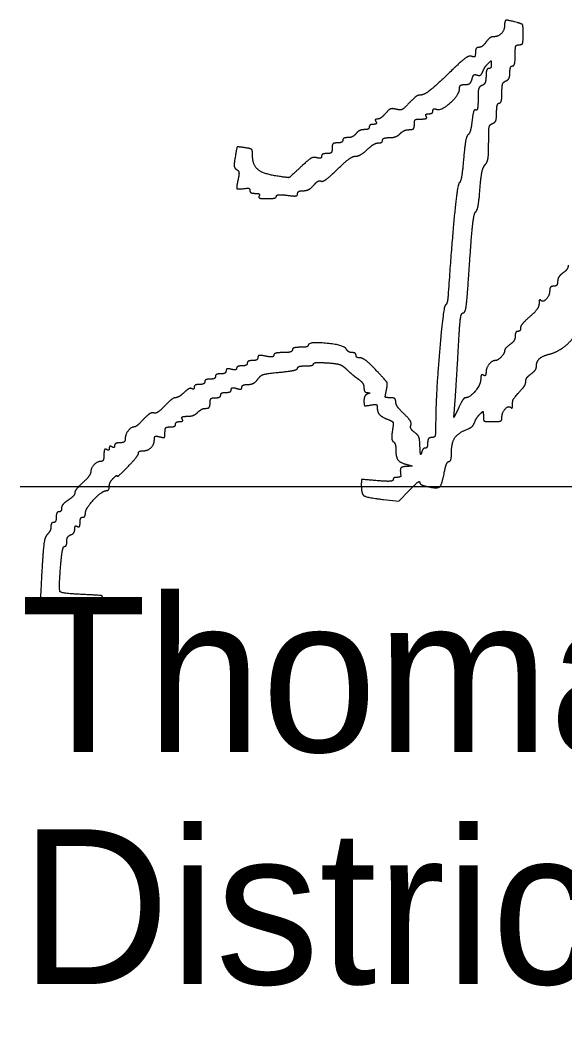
# Model space of a CAD drawing. Extents: x -7.5 to 53.5, y 0 to 22.
# Drawn here: x 25.576 to 26.069, y 7.389 to 8.303 of the extents above; entities that cross this region are included whole.
import ezdxf

# ---------------------------------------------------------------- set-up
doc = ezdxf.new("R2010")
doc.units = 0
doc.layers.add('SH_Data', color=7, linetype='Continuous')
doc.layers.add('SH_Text', color=7, linetype='Continuous')

msp = doc.modelspace()

# ---------------------------------------------------------------- linework, layer by layer
at = {"layer": 'SH_Data'}
msp.add_line((25.57635, 7.88105), (29.07635, 7.88105), dxfattribs=at)
at = {"layer": 'SH_Text'}
msp.add_line((25.61646, 7.76864), (25.61646, 7.76864), dxfattribs=at)
for points in [[(25.97299, 7.95227), (25.96873, 7.94327), (25.97006, 7.96247)], [(25.9049, 7.86923), (25.91882, 7.86759), (25.92827, 7.87743)]]:
    msp.add_lwpolyline(points, dxfattribs=at)
for points in [[(26.01452, 8.2983), (26.01452, 8.29367), (26.00882, 8.28767), (26.00442, 8.28767)], [(26.02592, 8.30056), (26.01728, 8.30287), (26.01452, 8.30233), (26.01452, 8.2983)], [(26.03132, 8.28979), (26.03132, 8.29743), (26.03034, 8.29937), (26.02592, 8.30056)], [(26.02772, 8.28047), (26.0303, 8.28047), (26.03132, 8.28311), (26.03132, 8.28979)], [(25.99772, 8.28287), (25.99582, 8.28023), (25.99288, 8.27807), (25.99119, 8.27807)], [(26.00442, 8.28767), (26.00264, 8.28767), (25.99962, 8.28551), (25.99772, 8.28287)], [(26.02412, 8.27087), (26.02412, 8.2778), (26.02512, 8.28047), (26.02772, 8.28047)], [(25.98467, 8.26995), (25.98258, 8.27074), (25.97595, 8.26619), (25.96796, 8.25847)], [(25.98812, 8.27334), (25.98812, 8.27022), (25.98695, 8.26907), (25.98467, 8.26995)], [(25.99119, 8.27807), (25.9895, 8.27807), (25.98812, 8.27594), (25.98812, 8.27334)], [(26.02172, 8.26127), (26.02304, 8.26127), (26.02412, 8.26559), (26.02412, 8.27087)], [(25.99468, 8.25591), (25.99554, 8.2582), (25.99766, 8.2615), (25.99938, 8.26324)], [(25.99938, 8.26324), (26.00198, 8.26587), (26.00252, 8.26576), (26.00252, 8.26264)], [(26.00252, 8.26264), (26.00252, 8.26057), (26.00144, 8.25887), (26.00012, 8.25887)], [(26.01932, 8.25519), (26.01932, 8.25854), (26.0204, 8.26127), (26.02172, 8.26127)], [(25.96796, 8.25847), (25.95191, 8.24296), (25.94153, 8.23487), (25.9377, 8.23487)], [(25.98506, 8.24941), (25.98584, 8.25241), (25.98767, 8.25383), (25.98973, 8.25305)], [(25.98973, 8.25305), (25.9916, 8.25233), (25.9938, 8.2536), (25.99468, 8.25591)], [(25.99772, 8.25193), (25.99772, 8.24797), (25.99617, 8.24439), (25.99412, 8.2436)], [(26.00012, 8.25887), (25.9988, 8.25887), (25.99772, 8.25575), (25.99772, 8.25193)], [(26.01572, 8.24774), (26.0177, 8.2485), (26.01932, 8.25185), (26.01932, 8.25519)], [(25.97372, 8.24059), (25.97372, 8.24293), (25.97572, 8.24447), (25.97874, 8.24447)], [(25.97874, 8.24447), (25.9818, 8.24447), (25.98428, 8.24641), (25.98506, 8.24941)], [(25.99412, 8.2436), (25.99164, 8.24265), (25.99052, 8.23878), (25.99052, 8.2312)], [(26.01212, 8.23701), (26.01212, 8.2431), (26.01337, 8.24684), (26.01572, 8.24774)], [(25.9377, 8.23487), (25.93613, 8.23487), (25.93187, 8.23169), (25.92824, 8.2278)], [(25.95305, 8.22211), (25.95718, 8.22052), (25.97372, 8.23531), (25.97372, 8.24059)], [(26.00972, 8.22767), (26.01104, 8.22767), (26.01212, 8.23187), (26.01212, 8.23701)], [(25.92824, 8.2278), (25.92347, 8.22269), (25.92019, 8.22111), (25.91642, 8.2221)], [(25.99052, 8.2312), (25.99052, 8.22514), (25.98958, 8.22077), (25.98843, 8.22148)], [(26.00732, 8.21919), (26.00732, 8.22386), (26.0084, 8.22767), (26.00972, 8.22767)], [(25.90678, 8.21837), (25.90434, 8.21556), (25.90107, 8.21327), (25.8995, 8.21327)], [(25.91642, 8.2221), (25.91288, 8.22302), (25.90977, 8.22182), (25.90678, 8.21837)], [(25.93906, 8.21327), (25.94254, 8.21327), (25.94456, 8.21431), (25.94372, 8.21567)], [(25.94372, 8.21567), (25.9429, 8.21699), (25.94392, 8.21807), (25.94598, 8.21807)], [(25.94598, 8.21807), (25.94804, 8.21807), (25.94972, 8.21927), (25.94972, 8.22073)], [(25.94972, 8.22073), (25.94972, 8.22219), (25.95122, 8.22281), (25.95305, 8.22211)], [(25.98843, 8.22148), (25.98727, 8.22219), (25.98577, 8.2178), (25.98509, 8.21172)], [(26.00372, 8.20934), (26.00598, 8.2102), (26.00732, 8.21387), (26.00732, 8.21919)], [(25.89212, 8.20607), (25.89212, 8.20475), (25.89009, 8.20367), (25.88761, 8.20367)], [(25.89586, 8.20847), (25.8938, 8.20847), (25.89212, 8.20739), (25.89212, 8.20607)], [(25.89812, 8.21087), (25.89893, 8.20955), (25.89792, 8.20847), (25.89586, 8.20847)], [(25.8995, 8.21327), (25.89792, 8.21327), (25.8973, 8.21219), (25.89812, 8.21087)], [(25.92829, 8.20367), (25.93132, 8.20367), (25.93292, 8.20533), (25.93292, 8.20847)], [(25.93292, 8.20847), (25.93292, 8.21202), (25.93452, 8.21327), (25.93906, 8.21327)], [(25.98509, 8.21172), (25.9844, 8.20565), (25.98279, 8.2), (25.98151, 8.19917)], [(26.00012, 8.19158), (26.00012, 8.20392), (26.00101, 8.2083), (26.00372, 8.20934)], [(25.88012, 8.20007), (25.87848, 8.19809), (25.8751, 8.19647), (25.87263, 8.19647)], [(25.88761, 8.20367), (25.88513, 8.20367), (25.88176, 8.20205), (25.88012, 8.20007)], [(25.91029, 8.19647), (25.91368, 8.19647), (25.91808, 8.19809), (25.92006, 8.20007)], [(25.92006, 8.20007), (25.92204, 8.20205), (25.92574, 8.20367), (25.92829, 8.20367)], [(25.98151, 8.19917), (25.98023, 8.19835), (25.9784, 8.18849), (25.97744, 8.17728)], [(25.77946, 8.18736), (25.77286, 8.18833), (25.77229, 8.18777), (25.7708, 8.17894)], [(25.86332, 8.19167), (25.86012, 8.19167), (25.85852, 8.19007), (25.85852, 8.18687)], [(25.86812, 8.19407), (25.86812, 8.19275), (25.86596, 8.19167), (25.86332, 8.19167)], [(25.87263, 8.19647), (25.87015, 8.19647), (25.86812, 8.19539), (25.86812, 8.19407)], [(25.89024, 8.18567), (25.8938, 8.18897), (25.89838, 8.19167), (25.90041, 8.19167)], [(25.90041, 8.19167), (25.90245, 8.19167), (25.90412, 8.19275), (25.90412, 8.19407)], [(25.90412, 8.19407), (25.90412, 8.19539), (25.9069, 8.19647), (25.91029, 8.19647)], [(25.99691, 8.172), (25.99896, 8.17406), (26.00012, 8.18111), (26.00012, 8.19158)], [(25.7708, 8.17894), (25.76972, 8.17257), (25.77015, 8.16889), (25.77211, 8.16767)], [(25.78652, 8.18049), (25.78652, 8.18511), (25.78505, 8.18654), (25.77946, 8.18736)], [(25.80876, 8.16163), (25.79624, 8.16351), (25.78652, 8.17175), (25.78652, 8.18049)], [(25.84892, 8.17951), (25.84892, 8.1781), (25.84701, 8.17755), (25.84469, 8.17829)], [(25.85372, 8.18207), (25.85108, 8.18207), (25.84892, 8.18092), (25.84892, 8.17951)], [(25.85852, 8.18687), (25.85852, 8.18367), (25.85692, 8.18207), (25.85372, 8.18207)], [(25.86309, 8.16767), (25.86983, 8.17427), (25.87724, 8.17967), (25.87956, 8.17967)], [(25.87956, 8.17967), (25.88187, 8.17967), (25.88668, 8.18237), (25.89024, 8.18567)], [(25.83003, 8.16982), (25.82012, 8.16048), (25.81909, 8.16008), (25.80876, 8.16163)], [(25.84469, 8.17829), (25.84186, 8.17919), (25.83699, 8.17637), (25.83003, 8.16982)], [(25.97744, 8.17728), (25.97647, 8.16606), (25.97474, 8.1563), (25.97359, 8.15559)], [(25.99227, 8.14987), (25.99308, 8.16067), (25.99508, 8.17017), (25.99691, 8.172)], [(25.77211, 8.16767), (25.77402, 8.1665), (25.77446, 8.16326), (25.77338, 8.15837)], [(25.84855, 8.1571), (25.84981, 8.15632), (25.85636, 8.16108), (25.86309, 8.16767)], [(25.77338, 8.15837), (25.77174, 8.15089), (25.77301, 8.14964), (25.78112, 8.15069)], [(25.83244, 8.14847), (25.83525, 8.14847), (25.83952, 8.15073), (25.84191, 8.15349)], [(25.84191, 8.15349), (25.8443, 8.15625), (25.84729, 8.15787), (25.84855, 8.1571)], [(25.97359, 8.15559), (25.97193, 8.15457), (25.96673, 8.10249), (25.96341, 8.05367)], [(25.78112, 8.15069), (25.78277, 8.1509), (25.78412, 8.14995), (25.78412, 8.14857)], [(25.78412, 8.14857), (25.78412, 8.1472), (25.78634, 8.14607), (25.78906, 8.14607)], [(25.78906, 8.14607), (25.79178, 8.14607), (25.79333, 8.14499), (25.79252, 8.14367)], [(25.79252, 8.14367), (25.79164, 8.14224), (25.79449, 8.14127), (25.79958, 8.14127)], [(25.79958, 8.14127), (25.80428, 8.14127), (25.80812, 8.14225), (25.80812, 8.14344)], [(25.80812, 8.14344), (25.80812, 8.14464), (25.81244, 8.14503), (25.81772, 8.14433)], [(25.81772, 8.14433), (25.82402, 8.14348), (25.82732, 8.14397), (25.82732, 8.14575)], [(25.82732, 8.14575), (25.82732, 8.14725), (25.82962, 8.14847), (25.83244, 8.14847)], [(25.98834, 8.12941), (25.98971, 8.13026), (25.99148, 8.13946), (25.99227, 8.14987)], [(25.9829, 8.08297), (25.98455, 8.10811), (25.98695, 8.12855), (25.98834, 8.12941)], [(25.97721, 8.03807), (25.97907, 8.03807), (25.98091, 8.05254), (25.9829, 8.08297)], [(26.07212, 8.08127), (26.07212, 8.07921), (26.06996, 8.07597), (26.06732, 8.07407)], [(26.06732, 8.07407), (26.06468, 8.07217), (26.06252, 8.06869), (26.06252, 8.06634)], [(26.05892, 8.06207), (26.05694, 8.06207), (26.05532, 8.06037), (26.05532, 8.0583)], [(26.06252, 8.06634), (26.06252, 8.06399), (26.0609, 8.06207), (26.05892, 8.06207)], [(25.96341, 8.05367), (25.96314, 8.04971), (25.96207, 8.04584), (25.96103, 8.04508)], [(26.05532, 8.0583), (26.05532, 8.05383), (26.04933, 8.04725), (26.0472, 8.04938)], [(25.96103, 8.04508), (25.95904, 8.0436), (25.95226, 7.96247), (25.95217, 7.93907)], [(26.04567, 8.04627), (26.04564, 8.04374), (26.04186, 8.03844), (26.03727, 8.03449)], [(26.0472, 8.04938), (26.04639, 8.0502), (26.0457, 8.0488), (26.04567, 8.04627)], [(25.97292, 8.00987), (25.97394, 8.02857), (25.97538, 8.03807), (25.97721, 8.03807)], [(26.03727, 8.03449), (26.03268, 8.03055), (26.02892, 8.02596), (26.02892, 8.02429)], [(26.02892, 8.02429), (26.02892, 8.02263), (26.02784, 8.02127), (26.02652, 8.02127)], [(26.02412, 8.017), (26.02412, 8.01465), (26.02196, 8.01117), (26.01932, 8.00927)], [(26.02652, 8.02127), (26.0252, 8.02127), (26.02412, 8.01935), (26.02412, 8.017)], [(26.05597, 8.00095), (26.06368, 8.00288), (26.07932, 8.01711), (26.07932, 8.02219)], [(25.82972, 8.00687), (25.82576, 8.00687), (25.82252, 8.00579), (25.82252, 8.00447)], [(25.83691, 8.00867), (25.83692, 8.00768), (25.83368, 8.00687), (25.82972, 8.00687)], [(25.87124, 8.00545), (25.8692, 8.00903), (25.8369, 8.01206), (25.83691, 8.00867)], [(25.87664, 8.00207), (25.87472, 8.00207), (25.87229, 8.00359), (25.87124, 8.00545)], [(25.97006, 7.96247), (25.97079, 7.97303), (25.97208, 7.99436), (25.97292, 8.00987)], [(26.01932, 8.00927), (26.01668, 8.00737), (26.01452, 8.00489), (26.01452, 8.00377)], [(25.79132, 7.99757), (25.79132, 7.99608), (25.78916, 7.99487), (25.78652, 7.99487)], [(25.79852, 7.99883), (25.79393, 7.99975), (25.79132, 7.99929), (25.79132, 7.99757)], [(25.80572, 7.99973), (25.80572, 7.99841), (25.80258, 7.99802), (25.79852, 7.99883)], [(25.81412, 8.00207), (25.8095, 8.00207), (25.80572, 8.00102), (25.80572, 7.99973)], [(25.82252, 8.00447), (25.82252, 8.00315), (25.81874, 8.00207), (25.81412, 8.00207)], [(25.88012, 7.99967), (25.88012, 8.00099), (25.87855, 8.00207), (25.87664, 8.00207)], [(25.88396, 7.99727), (25.88185, 7.99727), (25.88012, 7.99835), (25.88012, 7.99967)], [(25.89844, 7.986), (25.89259, 7.9922), (25.88607, 7.99727), (25.88396, 7.99727)], [(26.01452, 8.00377), (26.01452, 8.00138), (26.00837, 7.99487), (26.00612, 7.99487)], [(26.04332, 7.98957), (26.04332, 7.99415), (26.0489, 7.99917), (26.05597, 8.00095)], [(25.76732, 7.98697), (25.76464, 7.98768), (25.76252, 7.98705), (25.76252, 7.98555)], [(25.77212, 7.98789), (25.77212, 7.9867), (25.76996, 7.98628), (25.76732, 7.98697)], [(25.77692, 7.99007), (25.77428, 7.99007), (25.77212, 7.98909), (25.77212, 7.98789)], [(25.78172, 7.99247), (25.78172, 7.99115), (25.77956, 7.99007), (25.77692, 7.99007)], [(25.78652, 7.99487), (25.78388, 7.99487), (25.78172, 7.99379), (25.78172, 7.99247)], [(25.81098, 7.98428), (25.81997, 7.98516), (25.82732, 7.98683), (25.82732, 7.98798)], [(25.82732, 7.98798), (25.82732, 7.98913), (25.83056, 7.99007), (25.83452, 7.99007)], [(25.83452, 7.99007), (25.83848, 7.99007), (25.84172, 7.99088), (25.84172, 7.99187)], [(25.84172, 7.99187), (25.84172, 7.99286), (25.84728, 7.99328), (25.85408, 7.99281)], [(25.85408, 7.99281), (25.86264, 7.99222), (25.86808, 7.99037), (25.87175, 7.98681)], [(25.87175, 7.98681), (25.87467, 7.98398), (25.87937, 7.98008), (25.88219, 7.97814)], [(26.00612, 7.99487), (26.00311, 7.99487), (25.99772, 7.98796), (25.99772, 7.9841)], [(26.03852, 7.98287), (26.04116, 7.98477), (26.04332, 7.98779), (26.04332, 7.98957)], [(25.74812, 7.97807), (25.74548, 7.97807), (25.74332, 7.97699), (25.74332, 7.97567)], [(25.75292, 7.98047), (25.75292, 7.97915), (25.75076, 7.97807), (25.74812, 7.97807)], [(25.75772, 7.98287), (25.75508, 7.98287), (25.75292, 7.98179), (25.75292, 7.98047)], [(25.76252, 7.98555), (25.76252, 7.98408), (25.76036, 7.98287), (25.75772, 7.98287)], [(25.78239, 7.97327), (25.7854, 7.97327), (25.78938, 7.97538), (25.79125, 7.97797)], [(25.79125, 7.97797), (25.79379, 7.98149), (25.79873, 7.98307), (25.81098, 7.98428)], [(25.88219, 7.97814), (25.88501, 7.9762), (25.88732, 7.97269), (25.88732, 7.97034)], [(25.90761, 7.968), (25.90886, 7.97365), (25.9074, 7.97652), (25.89844, 7.986)], [(25.99292, 7.9781), (25.99292, 7.97323), (25.98317, 7.96127), (25.97919, 7.96127)], [(25.99532, 7.98167), (25.994, 7.98249), (25.99292, 7.98088), (25.99292, 7.9781)], [(25.99772, 7.9841), (25.99772, 7.98195), (25.99664, 7.98085), (25.99532, 7.98167)], [(26.03372, 7.97617), (26.03372, 7.97795), (26.03588, 7.98097), (26.03852, 7.98287)], [(25.73168, 7.96945), (25.73056, 7.97014), (25.72737, 7.96858), (25.72458, 7.96599)], [(25.73372, 7.97073), (25.73372, 7.96933), (25.7328, 7.96875), (25.73168, 7.96945)], [(25.73852, 7.97327), (25.73588, 7.97327), (25.73372, 7.97213), (25.73372, 7.97073)], [(25.74332, 7.97567), (25.74332, 7.97435), (25.74116, 7.97327), (25.73852, 7.97327)], [(25.76252, 7.96607), (25.76516, 7.96607), (25.76732, 7.96722), (25.76732, 7.96863)], [(25.76732, 7.96863), (25.76732, 7.9701), (25.76937, 7.97054), (25.77212, 7.96967)], [(25.77212, 7.96967), (25.77487, 7.9688), (25.77692, 7.96924), (25.77692, 7.97071)], [(25.77692, 7.97071), (25.77692, 7.97212), (25.77938, 7.97327), (25.78239, 7.97327)], [(25.88732, 7.97034), (25.88732, 7.96799), (25.88867, 7.96598), (25.89032, 7.96588)], [(26.02172, 7.95497), (26.02172, 7.9588), (26.02318, 7.96117), (26.03072, 7.96958)], [(26.03072, 7.96958), (26.03237, 7.97142), (26.03372, 7.97439), (26.03372, 7.97617)], [(25.71678, 7.96127), (25.71528, 7.96127), (25.71093, 7.95793), (25.70712, 7.95386)], [(25.72458, 7.96599), (25.7218, 7.96339), (25.71829, 7.96127), (25.71678, 7.96127)], [(25.74812, 7.95647), (25.74812, 7.95967), (25.74972, 7.96127), (25.75292, 7.96127)], [(25.75292, 7.96127), (25.75556, 7.96127), (25.75772, 7.96235), (25.75772, 7.96367)], [(25.75772, 7.96367), (25.75772, 7.96499), (25.75988, 7.96607), (25.76252, 7.96607)], [(25.89032, 7.96448), (25.88867, 7.96381), (25.88732, 7.96107), (25.88732, 7.95839)], [(25.89032, 7.96588), (25.89272, 7.96573), (25.89272, 7.96545), (25.89032, 7.96448)], [(25.91113, 7.96127), (25.90691, 7.96127), (25.90637, 7.96231), (25.90761, 7.968)], [(25.91612, 7.95743), (25.91612, 7.95972), (25.9141, 7.96127), (25.91113, 7.96127)], [(25.97919, 7.96127), (25.97812, 7.96127), (25.97533, 7.95722), (25.97299, 7.95227)], [(25.70712, 7.95386), (25.70331, 7.94978), (25.69883, 7.9469), (25.69716, 7.94746)], [(25.73698, 7.94807), (25.73896, 7.95005), (25.74227, 7.95167), (25.74435, 7.95167)], [(25.74435, 7.95167), (25.74652, 7.95167), (25.74812, 7.95371), (25.74812, 7.95647)], [(25.88732, 7.95839), (25.88732, 7.95448), (25.88851, 7.95374), (25.89332, 7.95466)], [(25.89332, 7.95466), (25.89746, 7.95545), (25.89932, 7.95474), (25.89932, 7.95237)], [(25.89932, 7.95237), (25.89932, 7.94822), (25.90369, 7.94362), (25.90983, 7.94129)], [(25.92357, 7.94663), (25.91947, 7.95046), (25.91612, 7.95532), (25.91612, 7.95743)], [(26.01212, 7.94344), (26.01212, 7.94791), (26.0181, 7.95449), (26.02023, 7.95236)], [(26.02023, 7.95236), (26.02105, 7.95154), (26.02172, 7.95271), (26.02172, 7.95497)], [(25.68776, 7.94167), (25.68426, 7.93793), (25.68067, 7.93487), (25.67978, 7.93487)], [(25.69716, 7.94746), (25.69549, 7.94802), (25.69126, 7.94542), (25.68776, 7.94167)], [(25.72066, 7.93967), (25.72272, 7.93967), (25.72374, 7.94075), (25.72292, 7.94207)], [(25.72292, 7.94207), (25.72208, 7.94342), (25.72404, 7.94447), (25.72741, 7.94447)], [(25.72741, 7.94447), (25.73069, 7.94447), (25.735, 7.94609), (25.73698, 7.94807)], [(25.90983, 7.94129), (25.91345, 7.93992), (25.91407, 7.93795), (25.91298, 7.93127)], [(25.92979, 7.93644), (25.93047, 7.93821), (25.92768, 7.9428), (25.92357, 7.94663)], [(25.98744, 7.93901), (25.98833, 7.94135), (25.99046, 7.9447), (25.99218, 7.94644)], [(25.99218, 7.94644), (25.99478, 7.94906), (25.99532, 7.94875), (25.99532, 7.94464)], [(25.99532, 7.94464), (25.99532, 7.94056), (25.99682, 7.93967), (26.00372, 7.93967)], [(26.00372, 7.93967), (26.00976, 7.93967), (26.01212, 7.94073), (26.01212, 7.94344)], [(25.67978, 7.93487), (25.67677, 7.93487), (25.67132, 7.92802), (25.67132, 7.92424)], [(25.70732, 7.92979), (25.70732, 7.93327), (25.70883, 7.93487), (25.71212, 7.93487)], [(25.71212, 7.93487), (25.71476, 7.93487), (25.71692, 7.93595), (25.71692, 7.93727)], [(25.71692, 7.93727), (25.71692, 7.93859), (25.7186, 7.93967), (25.72066, 7.93967)], [(25.93314, 7.92991), (25.93062, 7.93173), (25.92911, 7.93467), (25.92979, 7.93644)], [(25.95217, 7.93907), (25.95213, 7.92843), (25.9513, 7.92527), (25.94852, 7.92527)], [(25.96652, 7.91218), (25.96652, 7.92089), (25.97293, 7.92981), (25.98158, 7.93313)], [(25.98158, 7.93313), (25.98392, 7.93403), (25.98655, 7.93667), (25.98744, 7.93901)], [(25.67132, 7.92424), (25.67132, 7.92207), (25.66928, 7.92047), (25.66652, 7.92047)], [(25.68709, 7.91327), (25.69185, 7.91327), (25.69772, 7.91902), (25.69772, 7.92367)], [(25.69772, 7.92367), (25.69772, 7.92604), (25.69932, 7.9268), (25.70252, 7.92596)], [(25.70252, 7.92596), (25.7062, 7.925), (25.70732, 7.92589), (25.70732, 7.92979)], [(25.91298, 7.93127), (25.91224, 7.9267), (25.91264, 7.92233), (25.91388, 7.92157)], [(25.938, 7.91694), (25.93781, 7.92347), (25.93623, 7.92768), (25.93314, 7.92991)], [(25.94852, 7.92527), (25.94652, 7.92527), (25.94492, 7.92314), (25.94492, 7.92047)], [(25.65452, 7.91447), (25.65316, 7.91531), (25.65212, 7.91329), (25.65212, 7.90981)], [(25.65692, 7.91567), (25.65692, 7.91419), (25.65584, 7.91365), (25.65452, 7.91447)], [(25.65932, 7.91687), (25.658, 7.91769), (25.65692, 7.91715), (25.65692, 7.91567)], [(25.66172, 7.91793), (25.66172, 7.91653), (25.66064, 7.91605), (25.65932, 7.91687)], [(25.66652, 7.92047), (25.66388, 7.92047), (25.66172, 7.91933), (25.66172, 7.91793)], [(25.91388, 7.92157), (25.91511, 7.92081), (25.91612, 7.91747), (25.91612, 7.91416)], [(25.91612, 7.91416), (25.91612, 7.90739), (25.92018, 7.90237), (25.92709, 7.90061)], [(25.93937, 7.91147), (25.93877, 7.90916), (25.93815, 7.91162), (25.938, 7.91694)], [(25.94269, 7.91567), (25.94147, 7.91567), (25.93998, 7.91378), (25.93937, 7.91147)], [(25.94492, 7.92047), (25.94492, 7.91783), (25.94392, 7.91567), (25.94269, 7.91567)], [(25.65212, 7.90981), (25.65212, 7.90643), (25.65096, 7.90367), (25.64955, 7.90367)], [(25.67372, 7.89887), (25.679, 7.90436), (25.68332, 7.90985), (25.68332, 7.91107)], [(25.68332, 7.91107), (25.68332, 7.91228), (25.68502, 7.91327), (25.68709, 7.91327)], [(25.96423, 7.90367), (25.96549, 7.90367), (25.96652, 7.9075), (25.96652, 7.91218)], [(25.64955, 7.90367), (25.64612, 7.90367), (25.64012, 7.89752), (25.64012, 7.894)], [(25.66412, 7.89044), (25.66412, 7.88958), (25.66844, 7.89337), (25.67372, 7.89887)], [(25.92632, 7.89915), (25.92149, 7.8989), (25.91978, 7.89647), (25.92064, 7.89107)], [(25.92709, 7.90061), (25.93111, 7.89958), (25.93101, 7.89939), (25.92632, 7.89915)], [(25.96026, 7.89473), (25.96118, 7.89965), (25.96297, 7.90367), (25.96423, 7.90367)], [(25.64012, 7.894), (25.64012, 7.89246), (25.63688, 7.88817), (25.63292, 7.88447)], [(25.65692, 7.88104), (25.65692, 7.88312), (25.65854, 7.88643), (25.66052, 7.88841)], [(25.66052, 7.88841), (25.6625, 7.89039), (25.66412, 7.89131), (25.66412, 7.89044)], [(25.89932, 7.88623), (25.88567, 7.88747), (25.88492, 7.88726), (25.88492, 7.88223)], [(25.91372, 7.8871), (25.91372, 7.8859), (25.90728, 7.88551), (25.89932, 7.88623)], [(25.91732, 7.88927), (25.91534, 7.88927), (25.91372, 7.88829), (25.91372, 7.8871)], [(25.92064, 7.89107), (25.92079, 7.89008), (25.9193, 7.88927), (25.91732, 7.88927)], [(25.9449, 7.88087), (25.95383, 7.87891), (25.958, 7.88267), (25.96026, 7.89473)], [(25.63292, 7.88447), (25.62896, 7.88077), (25.62572, 7.87658), (25.62572, 7.87516)], [(25.63532, 7.85695), (25.63532, 7.86106), (25.65057, 7.87727), (25.65444, 7.87727)], [(25.65444, 7.87727), (25.6558, 7.87727), (25.65692, 7.87897), (25.65692, 7.88104)], [(25.88492, 7.88223), (25.88492, 7.87412), (25.88969, 7.87102), (25.9049, 7.86923)], [(25.92827, 7.87743), (25.93347, 7.88284), (25.93772, 7.88618), (25.93772, 7.88486)], [(25.93772, 7.88486), (25.93772, 7.88353), (25.94095, 7.88174), (25.9449, 7.88087)], [(25.61972, 7.86865), (25.61642, 7.86649), (25.61372, 7.86322), (25.61372, 7.86139)], [(25.62572, 7.87516), (25.62572, 7.87374), (25.62302, 7.87081), (25.61972, 7.86865)], [(25.61372, 7.86139), (25.61372, 7.85957), (25.61264, 7.85807), (25.61132, 7.85807)], [(25.60892, 7.85327), (25.60892, 7.85063), (25.60784, 7.84847), (25.60652, 7.84847)], [(25.61132, 7.85807), (25.61, 7.85807), (25.60892, 7.85591), (25.60892, 7.85327)], [(25.63052, 7.84833), (25.63052, 7.85105), (25.6316, 7.85327), (25.63292, 7.85327)], [(25.63292, 7.85327), (25.63424, 7.85327), (25.63532, 7.85493), (25.63532, 7.85695)], [(25.60412, 7.8447), (25.60412, 7.84262), (25.60267, 7.83948), (25.6009, 7.83771)], [(25.60652, 7.84847), (25.6052, 7.84847), (25.60412, 7.84677), (25.60412, 7.8447)], [(25.62212, 7.83734), (25.6241, 7.8381), (25.62572, 7.84044), (25.62572, 7.84254)], [(25.62572, 7.84254), (25.62572, 7.84464), (25.6268, 7.84569), (25.62812, 7.84487)], [(25.62812, 7.84487), (25.62944, 7.84405), (25.63052, 7.84561), (25.63052, 7.84833)], [(25.6009, 7.83771), (25.59881, 7.83561), (25.59714, 7.8251), (25.59614, 7.80772)], [(25.61647, 7.82687), (25.6176, 7.82687), (25.61852, 7.82891), (25.61852, 7.83141)], [(25.61852, 7.83141), (25.61852, 7.83391), (25.62014, 7.83658), (25.62212, 7.83734)], [(25.61299, 7.80984), (25.61377, 7.81921), (25.61534, 7.82687), (25.61647, 7.82687)], [(25.59614, 7.80772), (25.59466, 7.78177), (25.59479, 7.78078), (25.60031, 7.77526)], [(25.63538, 7.7832), (25.61383, 7.78421), (25.61111, 7.78744), (25.61299, 7.80984)], [(25.65169, 7.77707), (25.65099, 7.78194), (25.64941, 7.78254), (25.63538, 7.7832)], [(25.64509, 7.77167), (25.65135, 7.77167), (25.65234, 7.77248), (25.65169, 7.77707)], [(25.60031, 7.77526), (25.60407, 7.7715), (25.60954, 7.76926), (25.61646, 7.76864)], [(25.61646, 7.76864), (25.62221, 7.76813), (25.62935, 7.76752), (25.63232, 7.76729)], [(25.63232, 7.76729), (25.63529, 7.76706), (25.63772, 7.76795), (25.63772, 7.76927)], [(25.63772, 7.76927), (25.63772, 7.77059), (25.64103, 7.77167), (25.64509, 7.77167)]]:
    msp.add_open_spline(points, degree=2, dxfattribs=at)

# ---------------------------------------------------------------- texts
for s, p in [('Thomas D. Corey', (25.57635, 7.64105)), ('District       Deputy Director', (25.57635, 7.43105))]:
    msp.add_text(s, height=0.1399997, dxfattribs=at).set_placement(p)

doc.saveas('drawing.dxf')
